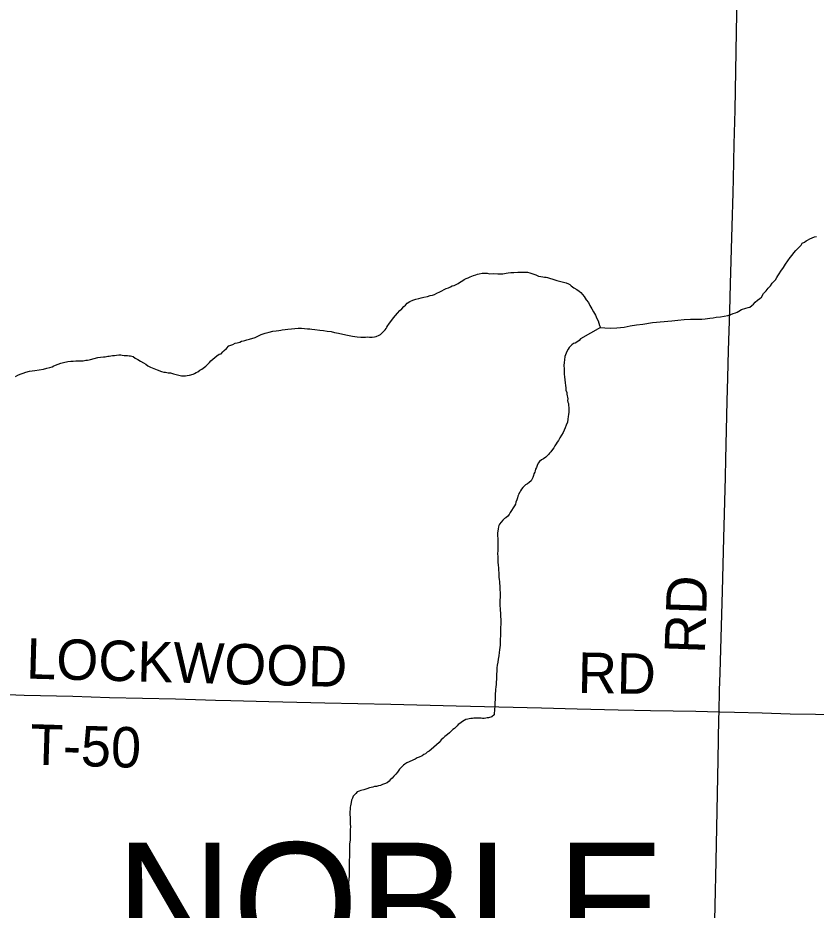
# Model space of a CAD drawing. Extents: x 2.1 to 73.9, y 4 to 26.
# Drawn here: x 46.678 to 47.24, y 23.685 to 24.313 of the extents above; entities that cross this region are included whole.
import ezdxf

# ---------------------------------------------------------------- set-up
doc = ezdxf.new("R2010")
doc.units = 0
for name, color, linetype in [('GM_X_Minor_River', 7, 'Continuous'), ('GM_X_Township_Road', 7, 'Continuous'), ('GM_X_Township_Road_Text', 7, 'Continuous'), ('GM_X_Township_Text', 7, 'Continuous')]:
    doc.layers.add(name, color=color, linetype=linetype)

msp = doc.modelspace()

# ---------------------------------------------------------------- linework, layer by layer
at = {"layer": 'GM_X_Minor_River'}
for points in [[(47.04425, 24.13112), (47.04595, 24.1307), (47.04727, 24.13048), (47.04859, 24.13025), (47.04973, 24.13022), (47.05068, 24.13001), (47.05219, 24.12959), (47.05445, 24.12896), (47.05727, 24.12794), (47.06293, 24.12647), (47.06388, 24.12626), (47.06538, 24.12565), (47.06632, 24.12505), (47.06724, 24.12427), (47.0691, 24.1227), (47.07135, 24.12151), (47.07285, 24.12052), (47.07415, 24.11954), (47.07526, 24.11818), (47.07655, 24.11663), (47.07782, 24.11432), (47.07949, 24.11257), (47.08057, 24.11045), (47.08184, 24.10814), (47.08311, 24.10583), (47.08439, 24.10352), (47.08528, 24.10122), (47.08637, 24.09948), (47.08724, 24.09642), (47.08797, 24.09488), (47.091, 24.09462), (47.09498, 24.09452), (47.09954, 24.09459), (47.1045, 24.09522), (47.10889, 24.09606), (47.11327, 24.09671), (47.11785, 24.09735), (47.12452, 24.09832), (47.13823, 24.09968), (47.14242, 24.10014), (47.1468, 24.1006), (47.15136, 24.10067), (47.15573, 24.10075), (47.15934, 24.10085), (47.16162, 24.10098), (47.16334, 24.10113), (47.16486, 24.10147), (47.16715, 24.10179), (47.16944, 24.10211), (47.1723, 24.10242), (47.17497, 24.10292), (47.17764, 24.10342), (47.17955, 24.10394), (47.18128, 24.10466), (47.183, 24.10518), (47.18416, 24.10572), (47.18531, 24.10645), (47.18705, 24.10755), (47.19011, 24.10842), (47.19183, 24.10895), (47.19298, 24.1093), (47.19434, 24.1104), (47.1955, 24.11132), (47.19687, 24.11261), (47.19842, 24.11409), (47.19997, 24.11538), (47.20114, 24.1163), (47.20272, 24.11873), (47.20447, 24.12058), (47.20604, 24.12263), (47.20761, 24.1243), (47.20879, 24.12598), (47.21016, 24.12746), (47.21113, 24.12839), (47.21212, 24.13007), (47.21272, 24.1312), (47.21371, 24.13269), (47.21489, 24.13456), (47.21667, 24.13717), (47.21824, 24.13941), (47.21982, 24.14184), (47.2214, 24.14407), (47.22277, 24.14575), (47.22395, 24.14743), (47.22533, 24.1491), (47.22824, 24.15187), (47.22903, 24.1528), (47.22982, 24.15411), (47.23155, 24.15502), (47.23271, 24.15575), (47.23367, 24.15629), (47.23522, 24.1572), (47.23694, 24.15792), (47.23848, 24.15864), (47.24001, 24.15898)], [(46.86304, 24.09302), (46.864, 24.09337), (46.86609, 24.09351), (46.868, 24.09384), (46.87066, 24.09396), (46.87295, 24.09428), (46.87523, 24.09441), (46.8777, 24.09435), (46.87978, 24.09411), (46.88187, 24.09405), (46.88339, 24.09402), (46.8849, 24.09379), (46.88699, 24.09355), (46.89039, 24.09308), (46.89305, 24.09282), (46.89569, 24.09237), (46.89835, 24.09212), (46.9008, 24.09149), (46.90363, 24.09084), (46.90665, 24.0902), (46.91006, 24.08954), (46.91346, 24.08889), (46.91667, 24.08842), (46.91933, 24.08817), (46.92104, 24.08812), (46.92255, 24.08808), (46.92389, 24.08824), (46.92541, 24.0882), (46.9273, 24.08815), (46.92902, 24.0883), (46.93016, 24.08846), (46.93228, 24.08955), (46.93324, 24.09009), (46.935, 24.09194), (46.93636, 24.09324), (46.93714, 24.09417), (46.93774, 24.0951), (46.93833, 24.09623), (46.93893, 24.09716), (46.94227, 24.10163), (46.94364, 24.10331), (46.9452, 24.10498), (46.94677, 24.10683), (46.94813, 24.10794), (46.9495, 24.10961), (46.95067, 24.11072), (46.95203, 24.11202), (46.95376, 24.11311), (46.95588, 24.1142), (46.95799, 24.1149), (46.96009, 24.11523), (46.96181, 24.11575), (46.96372, 24.11627), (46.9662, 24.11678), (46.96812, 24.1173), (46.96964, 24.11764), (46.97118, 24.11817), (46.97291, 24.11908), (46.97483, 24.11998), (46.97637, 24.1207), (46.97791, 24.12161), (46.97945, 24.12233), (46.98098, 24.12286), (46.98251, 24.12339), (46.98367, 24.12412), (46.98501, 24.12447), (46.98636, 24.12519), (46.98771, 24.12592), (46.98886, 24.12646), (46.99002, 24.12719), (46.99118, 24.12792), (46.99214, 24.12865), (46.99349, 24.12938), (46.99483, 24.12991), (46.99637, 24.13044), (46.99752, 24.13098), (46.99867, 24.13152), (47.00021, 24.13205), (47.00135, 24.1324), (47.00269, 24.13275), (47.0046, 24.13308), (47.00612, 24.13304), (47.00726, 24.1332), (47.00821, 24.13318), (47.00991, 24.13275), (47.01257, 24.13288), (47.01579, 24.13261), (47.01922, 24.13271), (47.0215, 24.13303), (47.02303, 24.13337), (47.02493, 24.13351), (47.02703, 24.13365), (47.02988, 24.13377), (47.03216, 24.13371), (47.03368, 24.13386), (47.03539, 24.13382), (47.03653, 24.13379), (47.03823, 24.13336), (47.04029, 24.13255), (47.04237, 24.13193), (47.04425, 24.13112)], [(46.69597, 24.06556), (46.69846, 24.06625), (46.70056, 24.06677), (46.70209, 24.0673), (46.70324, 24.06784), (46.70459, 24.06837), (46.70631, 24.06909), (46.70823, 24.0698), (46.71014, 24.07032), (46.7132, 24.071), (46.71529, 24.07114), (46.71701, 24.07129), (46.71891, 24.07143), (46.72138, 24.07156), (46.72385, 24.07149), (46.72576, 24.07182), (46.72709, 24.07198), (46.72823, 24.07214), (46.72919, 24.0725), (46.73435, 24.07369), (46.73626, 24.07402), (46.73816, 24.07417), (46.73949, 24.07432), (46.74045, 24.07449), (46.7414, 24.07465), (46.74236, 24.07482), (46.7435, 24.07498), (46.74464, 24.07514), (46.74598, 24.0753), (46.7475, 24.07545), (46.74903, 24.07579), (46.75055, 24.07575), (46.75149, 24.07554), (46.75281, 24.07531), (46.75376, 24.07529), (46.75509, 24.07526), (46.75642, 24.07503), (46.75737, 24.07501), (46.75831, 24.07479), (46.75925, 24.07439), (46.76055, 24.07341), (46.76243, 24.07241), (46.7643, 24.07122), (46.76636, 24.07003), (46.76804, 24.06923), (46.76953, 24.06805), (46.77141, 24.06706), (46.77366, 24.06605), (46.77611, 24.06504), (46.77912, 24.06401), (46.78063, 24.06359), (46.78195, 24.06337), (46.7829, 24.06316), (46.78385, 24.06313), (46.78536, 24.06291), (46.78743, 24.06228), (46.79026, 24.06164), (46.7931, 24.061), (46.79594, 24.06093), (46.79709, 24.06109), (46.79881, 24.06143), (46.80129, 24.06212), (46.80225, 24.06248), (46.80341, 24.06321), (46.80456, 24.06375), (46.80611, 24.06485), (46.80746, 24.06557), (46.80843, 24.06631), (46.81017, 24.06759), (46.81095, 24.06852), (46.81192, 24.06945), (46.8129, 24.07037), (46.81388, 24.07148), (46.81523, 24.07259), (46.81659, 24.07369), (46.81795, 24.07499), (46.81969, 24.07608), (46.82103, 24.07643), (46.8222, 24.07773), (46.82317, 24.07865), (46.82473, 24.08013), (46.82649, 24.08198), (46.82936, 24.08305), (46.8309, 24.08377), (46.83224, 24.08412), (46.83415, 24.08464), (46.8353, 24.08518), (46.83683, 24.08552), (46.83779, 24.08587), (46.83913, 24.08622), (46.84009, 24.08657), (46.84104, 24.08674), (46.84487, 24.08797), (46.84679, 24.08887), (46.8491, 24.08995), (46.85197, 24.09083), (46.85484, 24.09171), (46.85751, 24.09221), (46.8598, 24.09253), (46.86171, 24.09286), (46.86304, 24.09302)], [(47.08797, 24.09488), (47.0739, 24.08689), (47.07292, 24.08578), (47.07137, 24.08468), (47.07022, 24.08395), (47.06907, 24.0836), (47.06771, 24.08268), (47.06674, 24.08176), (47.06596, 24.08083), (47.06517, 24.07971), (47.06418, 24.07802), (47.06377, 24.07689), (47.06336, 24.07577), (47.06295, 24.07445), (47.0627, 24.07218), (47.06246, 24.07028), (47.06222, 24.0682), (47.06235, 24.06592), (47.06231, 24.06402), (47.06245, 24.06212), (47.06259, 24.06022), (47.06292, 24.05812), (47.06305, 24.05603), (47.06339, 24.05412), (47.06353, 24.05241), (47.06368, 24.05089), (47.06421, 24.04917), (47.06437, 24.04802), (47.06453, 24.04688), (47.0647, 24.04593), (47.06486, 24.04478), (47.06483, 24.04364), (47.06499, 24.0425), (47.06534, 24.04135), (47.0655, 24.04002), (47.06566, 24.03869), (47.06561, 24.03698), (47.06557, 24.03527), (47.06553, 24.03375), (47.0653, 24.03224), (47.06506, 24.03035), (47.06463, 24.02827), (47.06382, 24.0262), (47.0632, 24.02432), (47.0624, 24.02263), (47.0616, 24.02113), (47.05942, 24.01739), (47.05842, 24.01552), (47.05744, 24.01422), (47.05665, 24.0131), (47.05586, 24.01179), (47.05506, 24.01029), (47.05408, 24.00899), (47.05309, 24.00749), (47.05212, 24.00657), (47.05133, 24.00564), (47.04939, 24.00379), (47.04784, 24.0025), (47.04649, 24.00178), (47.04513, 24.00067), (47.04415, 23.99937), (47.04335, 23.99787), (47.04294, 23.99655), (47.04234, 23.99524), (47.04193, 23.99411), (47.04171, 23.99316), (47.04112, 23.99204), (47.04089, 23.99072), (47.04029, 23.9894), (47.03969, 23.98809), (47.03909, 23.98716), (47.03773, 23.98586), (47.03657, 23.98494), (47.03522, 23.98422), (47.03425, 23.98329), (47.03327, 23.98237), (47.03249, 23.98125), (47.0317, 23.98013), (47.0311, 23.97901), (47.03051, 23.97807), (47.03029, 23.97713), (47.02989, 23.97619), (47.02948, 23.97506), (47.02907, 23.97374), (47.02845, 23.97205), (47.02804, 23.97073), (47.02744, 23.96942), (47.02447, 23.96475), (47.02368, 23.96344), (47.0227, 23.96232), (47.02134, 23.96103), (47.02037, 23.96048), (47.01921, 23.95937), (47.01803, 23.95808), (47.01686, 23.95659), (47.01645, 23.95565), (47.01624, 23.9547), (47.01602, 23.95338), (47.01578, 23.95168), (47.01557, 23.95054), (47.01553, 23.94922)], [(46.67628, 24.06055), (46.67801, 24.06146), (46.67973, 24.06198), (46.68165, 24.06269), (46.68357, 24.0634), (46.68625, 24.06409), (46.69006, 24.06457), (46.69311, 24.06506), (46.69597, 24.06556)], [(47.01553, 23.94922), (47.0155, 23.94808), (47.01566, 23.94675), (47.01562, 23.94523), (47.01576, 23.94314), (47.0157, 23.94067), (47.01563, 23.93801), (47.01557, 23.93574), (47.01571, 23.93384), (47.01566, 23.93156), (47.0158, 23.92985), (47.01594, 23.92775), (47.01608, 23.92585), (47.01623, 23.92414), (47.01637, 23.92243), (47.01653, 23.92091), (47.01648, 23.9192), (47.01663, 23.91768), (47.01679, 23.91615), (47.01694, 23.91463), (47.0171, 23.91349), (47.01705, 23.91159), (47.0172, 23.91007), (47.01736, 23.90873), (47.01732, 23.90703), (47.01727, 23.90513), (47.01721, 23.90304), (47.01717, 23.90114), (47.01711, 23.89906), (47.01726, 23.89735), (47.01771, 23.89278), (47.01768, 23.89145), (47.01783, 23.88974), (47.01778, 23.88803), (47.01774, 23.88613), (47.01769, 23.88424), (47.01764, 23.88234), (47.01759, 23.88025), (47.01753, 23.87798), (47.01747, 23.8757), (47.01742, 23.87361), (47.01737, 23.87152), (47.01691, 23.86831), (47.01666, 23.86623), (47.01642, 23.86396), (47.01598, 23.86169), (47.01573, 23.85942), (47.0153, 23.85753), (47.01507, 23.85564), (47.01503, 23.85431), (47.015, 23.85298), (47.01477, 23.85128), (47.01472, 23.84957), (47.01467, 23.84729), (47.01462, 23.84559), (47.01458, 23.84388), (47.01435, 23.84218), (47.01411, 23.84028), (47.01408, 23.83896), (47.01386, 23.83782), (47.01381, 23.83611), (47.01377, 23.8346), (47.01374, 23.83308), (47.01369, 23.83137), (47.01365, 23.82966), (47.01361, 23.82815), (47.01338, 23.82663), (47.01335, 23.82531), (47.01313, 23.82398), (47.01309, 23.82246), (47.01154, 23.82118), (47.00924, 23.82047), (47.00829, 23.82031), (47.00733, 23.82014), (47.006, 23.81999), (47.00486, 23.82002), (47.00391, 23.82004), (47.0022, 23.82008), (47.00087, 23.82012), (46.99992, 23.82014), (46.99879, 23.82017), (46.99783, 23.82001), (46.99669, 23.81985), (46.99555, 23.81968), (46.99459, 23.81952), (46.99325, 23.81917), (46.99209, 23.81844), (46.99094, 23.81771), (46.98997, 23.81698), (46.989, 23.81643), (46.98785, 23.8157), (46.98706, 23.81478), (46.98609, 23.81385), (46.98512, 23.81293), (46.98415, 23.81219), (46.98259, 23.81071), (46.98162, 23.80979), (46.98026, 23.80868), (46.97929, 23.80795), (46.97833, 23.80721), (46.97716, 23.80611)], [(46.97716, 23.80611), (46.9758, 23.80481), (46.97442, 23.80314), (46.97267, 23.80147), (46.97073, 23.79981), (46.96879, 23.79816), (46.96743, 23.79705), (46.96608, 23.79614), (46.96491, 23.79503), (46.96376, 23.79449), (46.96241, 23.79376), (46.96029, 23.79268), (46.95895, 23.79214), (46.9576, 23.79142), (46.95165, 23.78872), (46.95029, 23.7878), (46.94933, 23.78707), (46.94835, 23.78615), (46.94757, 23.78522), (46.9466, 23.78429), (46.94503, 23.78224), (46.94385, 23.78076), (46.94248, 23.77927), (46.94131, 23.77797), (46.93995, 23.77668), (46.93916, 23.77575), (46.93781, 23.77464), (46.93608, 23.77393), (46.93455, 23.7734), (46.9332, 23.77286), (46.93186, 23.77252), (46.93034, 23.77218), (46.929, 23.77202), (46.92785, 23.77167), (46.92537, 23.77116), (46.92346, 23.77045), (46.92135, 23.76975), (46.91944, 23.76923), (46.9181, 23.76888), (46.91675, 23.76835), (46.91578, 23.76723), (46.91499, 23.76611), (46.91402, 23.76519), (46.91341, 23.76388), (46.9128, 23.76237), (46.91258, 23.76086), (46.91236, 23.75973), (46.91214, 23.75859), (46.91192, 23.75746), (46.91189, 23.75613), (46.91165, 23.75424), (46.9116, 23.75234), (46.91174, 23.75025), (46.91187, 23.74778), (46.91182, 23.74588), (46.91196, 23.74379), (46.91191, 23.74189), (46.91172, 23.73449), (46.91145, 23.73146), (46.91138, 23.72843), (46.91131, 23.72577), (46.91124, 23.72293), (46.91117, 23.72008), (46.91111, 23.7178), (46.91106, 23.71591), (46.9112, 23.71381), (46.91114, 23.71154), (46.91108, 23.70907), (46.91083, 23.7068), (46.91077, 23.70433), (46.91089, 23.70167), (46.91083, 23.69921), (46.91056, 23.69599), (46.91029, 23.69277), (46.90981, 23.68898), (46.90955, 23.68633), (46.90949, 23.68386)]]:
    msp.add_lwpolyline(points, dxfattribs=at)
at = {"layer": 'GM_X_Township_Road'}
for points in [[(47.17138, 23.82458), (47.17174, 23.83956), (47.17214, 23.85199), (47.17378, 23.90947), (47.17478, 23.94675), (47.17587, 23.98963), (47.17615, 24.00237), (47.17713, 24.04308), (47.17751, 24.05954), (47.178, 24.07881), (47.17889, 24.10646), (47.17952, 24.12572), (47.18066, 24.16611), (47.18119, 24.18973), (47.18142, 24.19936), (47.18206, 24.2239), (47.1826, 24.24783), (47.1836, 24.30284), (47.18405, 24.32808)], [(46.65381, 23.83789), (46.65875, 23.8375), (46.66195, 23.83724), (46.66443, 23.83709), (46.68245, 23.83642), (46.71663, 23.83555), (46.74242, 23.83477), (46.78904, 23.83368), (46.817, 23.83287), (46.82788, 23.83265), (46.8546, 23.83189), (46.89407, 23.83095), (46.94037, 23.82994), (46.98637, 23.82891), (47.04634, 23.82733), (47.07152, 23.82679), (47.10041, 23.82599), (47.1231, 23.82554), (47.15512, 23.82499), (47.17138, 23.82458)], [(47.16323, 23.45636), (47.16331, 23.45983), (47.16362, 23.47568), (47.16447, 23.51297), (47.16474, 23.53037), (47.16525, 23.54901), (47.16638, 23.59065), (47.16716, 23.62608), (47.16783, 23.65777), (47.16863, 23.68822), (47.16927, 23.71961), (47.17008, 23.75504), (47.17074, 23.79077), (47.17126, 23.81968), (47.17138, 23.82458)], [(47.17138, 23.82458), (47.1719, 23.82457), (47.18215, 23.82428), (47.20173, 23.82388), (47.2213, 23.82323), (47.23933, 23.82306), (47.25829, 23.82274), (47.27694, 23.82246), (47.29807, 23.82201), (47.35992, 23.82089), (47.3882, 23.82039), (47.42674, 23.81956), (47.46124, 23.81905), (47.5464, 23.81746), (47.59551, 23.81655), (47.63281, 23.81593), (47.65021, 23.81556), (47.67445, 23.81512), (47.67853, 23.81504)]]:
    msp.add_lwpolyline(points, dxfattribs=at)

# ---------------------------------------------------------------- texts
at = {"layer": 'GM_X_Township_Road_Text'}
for s, rotation, p in [('RD', 88.02522, (47.16139, 23.86514)), ('LOCKWOOD', 358.46804, (46.68363, 23.84801)), ('RD', 359.02122, (47.07181, 23.83801)), ('T-50', 358.23115, (46.68622, 23.78757))]:
    msp.add_text(s, height=0.028409, rotation=rotation, dxfattribs=at).set_placement(p)
at = {"layer": 'GM_X_Township_Text'}
msp.add_text('NOBLE', height=0.085227, rotation=0.00001, dxfattribs=at).set_placement((46.74676, 23.64745))

doc.saveas('drawing.dxf')
